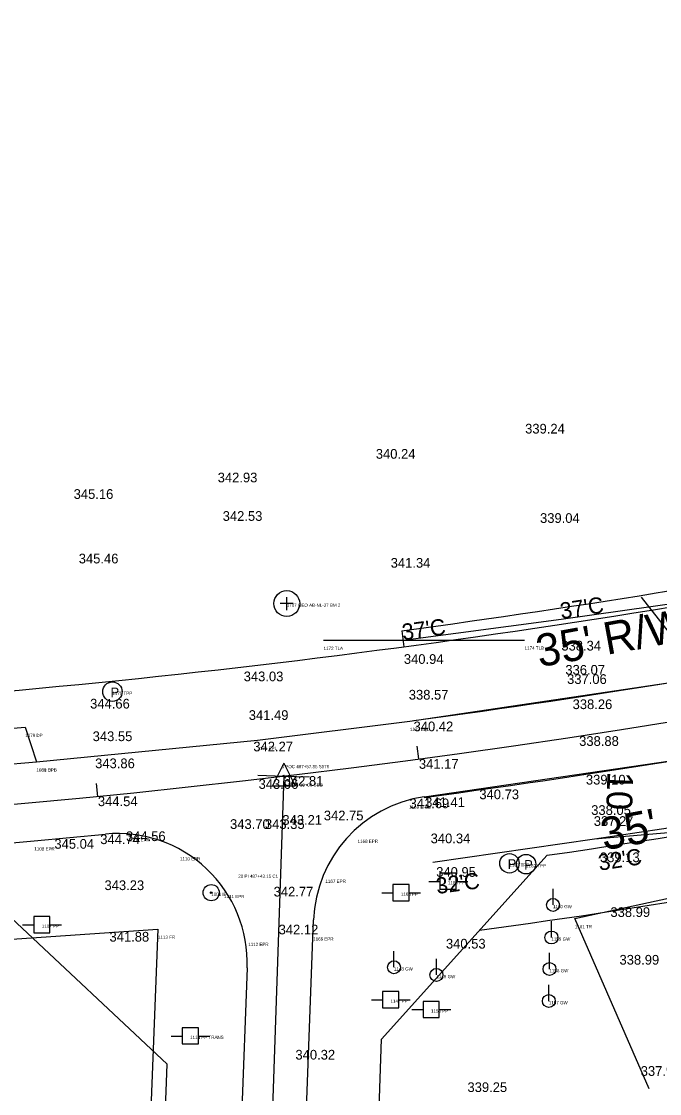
# Model space of a CAD drawing. Extents: x 49683 to 58852, y 49525 to 54803.
# Drawn here: x 50899.4 to 51096.6, y 49881.7 to 50213.1 of the extents above; entities that cross this region are included whole.
import ezdxf

# ---------------------------------------------------------------- set-up
doc = ezdxf.new("R2010")
doc.units = 0
for name, color, linetype in [('Level 1', 7, 'Continuous'), ('Level 11', 7, 'Continuous'), ('Level 12', 7, 'Continuous'), ('Level 13', 7, 'Continuous'), ('Level 18', 7, 'Continuous'), ('Level 20', 7, 'Continuous'), ('Level 21', 7, 'Continuous'), ('Level 25', 7, 'Continuous'), ('Level 3', 7, 'Continuous'), ('Level 32', 7, 'Continuous'), ('Level 33', 7, 'Continuous'), ('Level 34', 7, 'Continuous'), ('Level 48', 7, 'Continuous'), ('Level 51', 7, 'Continuous'), ('Level 53', 7, 'Continuous'), ('Level 58', 7, 'Continuous'), ('Level 59', 7, 'Continuous'), ('Level 61', 7, 'Continuous'), ('Level 62', 7, 'Continuous'), ('Level 8', 7, 'Continuous'), ('Level 9', 7, 'Continuous')]:
    doc.layers.add(name, color=color, linetype=linetype)

# ---------------------------------------------------------------- blocks, each defined once
blk = doc.blocks.new('PI')
at = {"layer": 'Level 1'}
for p, q in [((0, 4), (-3.5, -3)), ((0, 4), (3.5, -3)), ((-3.5, -3), (3.5, -3))]:
    blk.add_line(p, q, dxfattribs=at)
blk.add_circle((0, 0), 0.25, dxfattribs=at)
blk = doc.blocks.new('PP')
at = {"layer": 'Level 9'}
for p, q in [((2.53, 2.45), (-2.47, 2.45)), ((-2.47, 2.45), (-2.47, -2.55)), ((2.53, -2.55), (2.53, 2.45)), ((-5.91, -0.11), (-2.44, -0.11)), ((-2.47, -2.55), (2.53, -2.55)), ((2.45, -0.11), (6.09, -0.11))]:
    blk.add_line(p, q, dxfattribs=at)
blk = doc.blocks.new('GW')
at = {"layer": 'Level 9'}
blk.add_line((0, 0), (0, 5), dxfattribs=at)
blk.add_circle((0, 0), 2, dxfattribs=at)
blk = doc.blocks.new('TPP')
at = {"layer": 'Level 9'}
blk.add_circle((0, 0), 3, dxfattribs=at)
blk.add_text('P', height=3, dxfattribs=at).set_placement((-0.59, -1.73))
blk = doc.blocks.new('IP')
at = {"layer": 'Level 12'}
for radius in [2.5, 0.25]:
    blk.add_circle((0, 0), radius, dxfattribs=at)
blk = doc.blocks.new('GEO')
at = {"layer": 'Level 12'}
for p, q in [((2, 0), (-2, 0)), ((0, -2), (0, 2))]:
    blk.add_line(p, q, dxfattribs=at)
blk.add_circle((0, 0), 4, dxfattribs=at)

msp = doc.modelspace()

# ---------------------------------------------------------------- linework, layer by layer
at = {"layer": 'Level 1'}
for p, q in [((51022.26, 49985.1), (51021.73, 49989.07)), ((50980.44, 49979.81), (50970.24, 49679.98)), ((50972.45, 49980.08), (50980.44, 49979.81)), ((50980.44, 49979.81), (50988.44, 49979.53)), ((50922.94, 49973.54), (50922.55, 49977.52))]:
    msp.add_line(p, q, dxfattribs=at)
msp.add_arc((50641.56, 52824.47), 2864.78, 268.37962, 311.63333, dxfattribs=at)
at = {"layer": 'Level 11'}
for p, q in [((50992.78, 50021.8), (51054.93, 50021.86)), ((51070.44, 49935.78), (51197.3, 49963.31)), ((51093.47, 49883.18), (51070.44, 49935.78))]:
    msp.add_line(p, q, dxfattribs=at)
at = {"layer": 'Level 13'}
for p, q in [((51061.93, 49955.32), (51010.7, 49898.53)), ((50944.39, 49890.76), (50896.33, 49935.91)), ((51003.22, 49678.86), (51010.7, 49898.53)), ((50938.94, 49730.56), (50944.39, 49890.76))]:
    msp.add_line(p, q, dxfattribs=at)
for radius, start in [(2829.79, 274.71289), (2899.79, 278.33537)]:
    msp.add_arc((50641.55, 52824.48), radius, start, 282.71776, dxfattribs=at)
at = {"layer": 'Level 18'}
for p, q in [((51066.27, 50028.35), (51115.16, 50035.22)), ((51017.34, 50021.8), (51066.27, 50028.35)), ((51076.58, 49960.44), (51126.61, 49967.81)), ((51076.58, 49960.44), (51127.72, 49964.72)), ((51026.53, 49953.25), (51076.58, 49960.44))]:
    msp.add_line(p, q, dxfattribs=at)
at = {"layer": 'Level 20'}
for radius in [2852.79, 2876.79]:
    msp.add_arc((50641.56, 52824.48), radius, 277.63669, 284.5124, dxfattribs=at)
at = {"layer": 'Level 3'}
for p, q in [((51019.47, 49996.76), (51109.95, 50010.17)), ((50972.31, 49990.88), (51019.47, 49996.76)), ((50904, 49984.2), (50972.31, 49990.88)), ((50834.92, 49978.18), (50904, 49984.2)), ((51023.87, 49973.41), (51114.81, 49986.7)), ((50903.34, 49959.81), (50925.36, 49961.9)), ((50836.42, 49953.95), (50903.34, 49959.81)), ((50985.31, 49820.35), (50989.68, 49935.35)), ((50969.12, 49920.58), (50965.38, 49820.53))]:
    msp.add_line(p, q, dxfattribs=at)
for centre, start, end in [((51029.65, 49933.83), 98.3136, 177.8243), ((50929.15, 49922.08), 357.8573, 95.4304)]:
    msp.add_arc(centre, 40, start, end, dxfattribs=at)
at = {"layer": 'Level 33'}
msp.add_line((51016.95, 50024.75), (51017.61, 50019.79), dxfattribs=at)
for centre, radius, start, end in [((50641.56, 52824.47), 2824.78, 277.63672, 284.51288), ((50641.56, 52824.48), 2919.79, 277.86343, 284.5124)]:
    msp.add_arc(centre, radius, start, end, dxfattribs=at)
at = {"layer": 'Level 34'}
msp.add_line((51090.91, 50035.07), (51104.54, 50017.8), dxfattribs=at)
at = {"layer": 'Level 8'}
for p, q in [((50875.83, 49992.8), (50900.54, 49994.88)), ((50900.54, 49994.88), (50904, 49984.2)), ((50747.24, 49919.1), (50941.57, 49932.52)), ((50941.57, 49932.52), (50934.14, 49742.39))]:
    msp.add_line(p, q, dxfattribs=at)

# ---------------------------------------------------------------- block references
at = {"layer": 'Level 1'}
msp.add_blockref('PI', (50980.44, 49979.81), dxfattribs=at)
at = {"layer": 'Level 12'}
for name, p in [('GEO', (50981.38, 50033.12)), ('IP', (50958.03, 49943.78))]:
    msp.add_blockref(name, p, dxfattribs=at)
at = {"layer": 'Level 9'}
for name, p in [('TPP', (50927.48, 50005.9)), ('TPP', (51050.24, 49952.85)), ('TPP', (51055.37, 49952.58)), ('PP', (51031.23, 49947.38)), ('PP', (51016.68, 49943.82)), ('GW', (51063.7, 49939.98)), ('PP', (50905.64, 49933.91)), ('GW', (51063.22, 49929.92)), ('GW', (51014.53, 49920.71)), ('GW', (51062.61, 49920.17)), ('GW', (51027.66, 49918.34)), ('GW', (51062.42, 49910.28)), ('PP', (51013.46, 49910.75)), ('PP', (51025.99, 49907.72)), ('PP', (50951.52, 49899.57))]:
    msp.add_blockref(name, p, dxfattribs=at)

# ---------------------------------------------------------------- texts
at = {"layer": 'Level 21'}
msp.add_text('10', height=8, rotation=268.051, dxfattribs=at).set_placement((51080.55, 49981.31))
at = {"layer": 'Level 25'}
for rotation, p in [(10.421, (51059.51, 50013.42)), (10.6057, (51079.43, 49956.79))]:
    msp.add_text("35' R/W FILE # 408-B", height=10, rotation=rotation, dxfattribs=at).set_placement(p)
at = {"layer": 'Level 32'}
for s, p in [('339.24', (51055.08, 50085.68)), ('340.24', (51008.91, 50077.89)), ('342.93', (50960.03, 50070.59)), ('345.16', (50915.5, 50065.48)), ('342.53', (50961.58, 50058.69)), ('339.04', (51059.69, 50058.06)), ('345.46', (50917.07, 50045.54)), ('341.34', (51013.52, 50044.21)), ('338.34', (51066.28, 50018.61)), ('340.94', (51017.59, 50014.48)), ('336.07', (51067.52, 50011.15)), ('343.03', (50968.07, 50009.11)), ('337.06', (51068.05, 50008.28)), ('338.57', (51019.11, 50003.45)), ('344.66', (50920.59, 50000.68)), ('338.26', (51069.76, 50000.51)), ('341.49', (50969.64, 49997.16)), ('340.42', (51020.59, 49993.66)), ('343.55', (50921.38, 49990.61)), ('338.88', (51071.78, 49989.14)), ('342.27', (50971.05, 49987.44)), ('343.86', (50922.14, 49982.24)), ('341.17', (51022.24, 49982.06)), ('343.06', (50972.67, 49975.85)), ('342.81', (50980.44, 49976.81)), ('339.10', (51073.87, 49977.2)), ('340.73', (51040.93, 49972.66)), ('344.54', (50922.99, 49970.51)), ('341.69', (51019.34, 49969.86)), ('341.41', (51024.17, 49970.24)), ('343.21', (50980.03, 49964.75)), ('342.75', (50992.84, 49966.12)), ('338.05', (51075.51, 49967.8)), ('343.70', (50963.85, 49963.47)), ('343.35', (50974.64, 49963.46)), ('337.27', (51076.31, 49964.4)), ('344.74', (50923.73, 49958.78)), ('344.56', (50931.67, 49959.72)), ('340.34', (51025.87, 49959.04)), ('345.04', (50909.55, 49957.35)), ('339.13', (51078.22, 49953.2)), ('340.95', (51027.59, 49948.67)), ('343.23', (50925.03, 49944.57)), ('342.77', (50977.33, 49942.59)), ('338.99', (51081.45, 49936.26)), ('341.88', (50926.58, 49928.64)), ('342.12', (50978.87, 49930.88)), ('340.53', (51030.6, 49926.5)), ('338.99', (51084.26, 49921.53)), ('340.32', (50984.07, 49892.18)), ('337.99', (51090.82, 49887.15)), ('339.25', (51037.25, 49882.15))]:
    msp.add_text(s, height=3, dxfattribs=at).set_placement(p)
at = {"layer": 'Level 48'}
for s, rotation, p in [("37'C", 8.6367, (51066.27, 50028.35)), ("37'C", 7.6367, (51017.34, 50021.8)), ("32'C", 8.6367, (51078.08, 49950.55)), ("32'C", 7.6367, (51027.86, 49943.34))]:
    msp.add_text(s, height=5, rotation=rotation, dxfattribs=at).set_placement(p)
at = {"layer": 'Level 51'}
for s, p in [('3 POC 487+57.85 S576', (50979.8, 49982.24)), ('35 PI 10+00 SEC', (50981.8, 49976.57)), ('20 PI 487+43.15 C1', (50966.39, 49948.36))]:
    msp.add_text(s, height=1, dxfattribs=at).set_placement(p)
at = {"layer": 'Level 53'}
for s, p in [('1173 EPL', (51019.47, 49993.76)), ('1171 EPL', (50972.31, 49987.88)), ('1081 EPL', (50904, 49981.2)), ('1169 EPR', (51019.22, 49969.73)), ('1108 EPR', (50903.34, 49956.81)), ('1109 EPR', (50932.71, 49959.6)), ('1168 EPR', (51003.29, 49959.15)), ('1110 EPR', (50948.37, 49953.75)), ('1167 EPR', (50993.36, 49946.81)), ('1111 EPR', (50962, 49942.08)), ('1112 EPR', (50969.48, 49927.29)), ('1166 EPR', (50989.55, 49928.95))]:
    msp.add_text(s, height=1, dxfattribs=at).set_placement(p)
at = {"layer": 'Level 58'}
for s, p in [('1079 DP', (50900.54, 49991.88)), ('1080 DPB', (50904, 49981.2)), ('1113 FR', (50941.57, 49929.52))]:
    msp.add_text(s, height=1, dxfattribs=at).set_placement(p)
at = {"layer": 'Level 59'}
for s, p in [('1170 TPP', (50927.48, 50004.9)), ('1163 TPP', (51050.24, 49951.85)), ('1162 TPP', (51055.37, 49951.58)), ('1164 PP', (51031.23, 49946.38)), ('1165 PP', (51016.68, 49942.82)), ('1160 GW', (51063.7, 49938.98)), ('1107 PP', (50905.64, 49932.91)), ('1159 GW', (51063.22, 49928.92)), ('1148 GW', (51014.53, 49919.71)), ('1149 GW', (51027.66, 49917.34)), ('1158 GW', (51062.61, 49919.17)), ('1147 PP', (51013.46, 49909.75)), ('1157 GW', (51062.42, 49909.28)), ('1150 PP', (51025.99, 49906.72)), ('1114 PP TRANS', (50951.52, 49898.57))]:
    msp.add_text(s, height=1, dxfattribs=at).set_placement(p)
at = {"layer": 'Level 61'}
for s, p in [('1172 TLA', (50992.78, 50018.8)), ('1174 TLB', (51054.93, 50018.86)), ('1161 TR', (51070.44, 49932.78))]:
    msp.add_text(s, height=1, dxfattribs=at).set_placement(p)
at = {"layer": 'Level 62'}
for s, p in [('1707 GEO AB-NL-37 BM 2 ', (50981.38, 50032.12)), ('1001 IP', (50958.03, 49942.78))]:
    msp.add_text(s, height=1, dxfattribs=at).set_placement(p)

doc.saveas('drawing.dxf')
